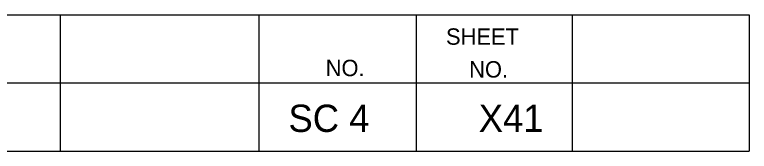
# Model space of a CAD drawing. Extents: x 1000 to 1162, y 999 to 8520.
# Drawn here: x 1148.08 to 1161.56, y 5700.05 to 5702.55 of the extents above; entities that cross this region are included whole.
import ezdxf

# ---------------------------------------------------------------- set-up
doc = ezdxf.new("R2010")
doc.units = 0
doc.layers.add('Level 20', color=7, linetype='Continuous')
doc.layers.add('Level 3', color=7, linetype='Continuous')

msp = doc.modelspace()

# ---------------------------------------------------------------- linework, layer by layer
at = {"layer": 'Level 3'}
for p, q in [((1133.055, 5702.546), (1161.555, 5702.546)), ((1133.055, 5702.546), (1161.555, 5702.546)), ((1133.055, 5702.546), (1161.555, 5702.546)), ((1133.055, 5702.546), (1161.555, 5702.546)), ((1133.055, 5702.546), (1161.555, 5702.546)), ((1133.055, 5702.546), (1161.555, 5702.546)), ((1133.055, 5702.546), (1161.555, 5702.546)), ((1133.055, 5702.546), (1161.555, 5702.546)), ((1133.055, 5702.546), (1161.555, 5702.546)), ((1133.055, 5702.546), (1161.555, 5702.546)), ((1133.055, 5702.546), (1161.555, 5702.546)), ((1133.055, 5702.546), (1161.555, 5702.546)), ((1133.055, 5702.546), (1161.555, 5702.546)), ((1133.055, 5702.546), (1161.555, 5702.546)), ((1133.055, 5702.546), (1161.555, 5702.546)), ((1133.055, 5702.546), (1161.555, 5702.546)), ((1133.055, 5702.546), (1161.555, 5702.546)), ((1133.055, 5702.546), (1161.555, 5702.546)), ((1133.055, 5702.546), (1161.555, 5702.546)), ((1133.055, 5702.546), (1161.555, 5702.546)), ((1133.055, 5702.546), (1161.555, 5702.546)), ((1133.055, 5702.546), (1161.555, 5702.546)), ((1133.055, 5702.546), (1161.555, 5702.546)), ((1133.055, 5702.546), (1161.555, 5702.546)), ((1133.055, 5702.546), (1161.555, 5702.546)), ((1133.055, 5702.546), (1161.555, 5702.546)), ((1133.055, 5702.546), (1161.555, 5702.546)), ((1133.055, 5702.546), (1161.555, 5702.546)), ((1133.055, 5702.546), (1161.555, 5702.546)), ((1133.055, 5702.546), (1161.555, 5702.546)), ((1133.055, 5702.546), (1161.555, 5702.546)), ((1133.055, 5702.546), (1161.555, 5702.546)), ((1133.055, 5702.546), (1161.555, 5702.546)), ((1133.055, 5702.546), (1161.555, 5702.546)), ((1133.055, 5702.546), (1161.555, 5702.546)), ((1133.055, 5702.546), (1161.555, 5702.546)), ((1133.055, 5702.546), (1161.555, 5702.546)), ((1133.055, 5702.546), (1161.555, 5702.546)), ((1133.055, 5702.546), (1161.555, 5702.546)), ((1148.913, 5702.546), (1148.913, 5700.046)), ((1148.913, 5702.546), (1148.913, 5700.046)), ((1148.913, 5702.546), (1148.913, 5700.046)), ((1148.913, 5702.546), (1148.913, 5700.046)), ((1148.913, 5702.546), (1148.913, 5700.046)), ((1148.913, 5702.546), (1148.913, 5700.046)), ((1148.913, 5702.546), (1148.913, 5700.046)), ((1148.913, 5702.546), (1148.913, 5700.046)), ((1148.913, 5702.546), (1148.913, 5700.046)), ((1148.913, 5702.546), (1148.913, 5700.046)), ((1148.913, 5702.546), (1148.913, 5700.046)), ((1148.913, 5702.546), (1148.913, 5700.046)), ((1148.913, 5702.546), (1148.913, 5700.046)), ((1148.913, 5702.546), (1148.913, 5700.046)), ((1148.913, 5702.546), (1148.913, 5700.046)), ((1148.913, 5702.546), (1148.913, 5700.046)), ((1148.913, 5702.546), (1148.913, 5700.046)), ((1148.913, 5702.546), (1148.913, 5700.046)), ((1148.913, 5702.546), (1148.913, 5700.046)), ((1148.913, 5702.546), (1148.913, 5700.046)), ((1148.913, 5702.546), (1148.913, 5700.046)), ((1148.913, 5702.546), (1148.913, 5700.046)), ((1148.913, 5702.546), (1148.913, 5700.046)), ((1148.913, 5702.546), (1148.913, 5700.046)), ((1148.913, 5702.546), (1148.913, 5700.046)), ((1148.913, 5702.546), (1148.913, 5700.046)), ((1148.913, 5702.546), (1148.913, 5700.046)), ((1148.913, 5702.546), (1148.913, 5700.046)), ((1148.913, 5702.546), (1148.913, 5700.046)), ((1148.913, 5702.546), (1148.913, 5700.046)), ((1148.913, 5702.546), (1148.913, 5700.046)), ((1148.913, 5702.546), (1148.913, 5700.046)), ((1148.913, 5702.546), (1148.913, 5700.046)), ((1148.913, 5702.546), (1148.913, 5700.046)), ((1148.913, 5702.546), (1148.913, 5700.046)), ((1148.913, 5702.546), (1148.913, 5700.046)), ((1148.913, 5702.546), (1148.913, 5700.046)), ((1148.913, 5702.546), (1148.913, 5700.046)), ((1148.913, 5702.546), (1148.913, 5700.046)), ((1152.554, 5702.546), (1152.554, 5700.046)), ((1152.554, 5702.546), (1152.554, 5700.046)), ((1152.554, 5702.546), (1152.554, 5700.046)), ((1152.554, 5702.546), (1152.554, 5700.046)), ((1152.554, 5702.546), (1152.554, 5700.046)), ((1152.554, 5702.546), (1152.554, 5700.046)), ((1152.554, 5702.546), (1152.554, 5700.046)), ((1152.554, 5702.546), (1152.554, 5700.046)), ((1152.554, 5702.546), (1152.554, 5700.046)), ((1152.554, 5702.546), (1152.554, 5700.046)), ((1152.554, 5702.546), (1152.554, 5700.046)), ((1152.554, 5702.546), (1152.554, 5700.046)), ((1152.554, 5702.546), (1152.554, 5700.046)), ((1152.554, 5702.546), (1152.554, 5700.046)), ((1152.554, 5702.546), (1152.554, 5700.046)), ((1152.554, 5702.546), (1152.554, 5700.046)), ((1152.554, 5702.546), (1152.554, 5700.046)), ((1152.554, 5702.546), (1152.554, 5700.046)), ((1152.554, 5702.546), (1152.554, 5700.046)), ((1152.554, 5702.546), (1152.554, 5700.046)), ((1152.554, 5702.546), (1152.554, 5700.046)), ((1152.554, 5702.546), (1152.554, 5700.046)), ((1152.554, 5702.546), (1152.554, 5700.046)), ((1152.554, 5702.546), (1152.554, 5700.046)), ((1152.554, 5702.546), (1152.554, 5700.046)), ((1152.554, 5702.546), (1152.554, 5700.046)), ((1152.554, 5702.546), (1152.554, 5700.046)), ((1152.554, 5702.546), (1152.554, 5700.046)), ((1152.554, 5702.546), (1152.554, 5700.046)), ((1152.554, 5702.546), (1152.554, 5700.046)), ((1152.554, 5702.546), (1152.554, 5700.046)), ((1152.554, 5702.546), (1152.554, 5700.046)), ((1152.554, 5702.546), (1152.554, 5700.046)), ((1152.554, 5702.546), (1152.554, 5700.046)), ((1152.554, 5702.546), (1152.554, 5700.046)), ((1152.554, 5702.546), (1152.554, 5700.046)), ((1152.554, 5702.546), (1152.554, 5700.046)), ((1152.554, 5702.546), (1152.554, 5700.046)), ((1152.554, 5702.546), (1152.554, 5700.046)), ((1155.44, 5702.546), (1155.44, 5700.046)), ((1155.44, 5702.546), (1155.44, 5700.046)), ((1155.44, 5702.546), (1155.44, 5700.046)), ((1155.44, 5702.546), (1155.44, 5700.046)), ((1155.44, 5702.546), (1155.44, 5700.046)), ((1155.44, 5702.546), (1155.44, 5700.046)), ((1155.44, 5702.546), (1155.44, 5700.046)), ((1155.44, 5702.546), (1155.44, 5700.046)), ((1155.44, 5702.546), (1155.44, 5700.046)), ((1155.44, 5702.546), (1155.44, 5700.046)), ((1155.44, 5702.546), (1155.44, 5700.046)), ((1155.44, 5702.546), (1155.44, 5700.046)), ((1155.44, 5702.546), (1155.44, 5700.046)), ((1155.44, 5702.546), (1155.44, 5700.046)), ((1155.44, 5702.546), (1155.44, 5700.046)), ((1155.44, 5702.546), (1155.44, 5700.046)), ((1155.44, 5702.546), (1155.44, 5700.046)), ((1155.44, 5702.546), (1155.44, 5700.046)), ((1155.44, 5702.546), (1155.44, 5700.046)), ((1155.44, 5702.546), (1155.44, 5700.046)), ((1155.44, 5702.546), (1155.44, 5700.046)), ((1155.44, 5702.546), (1155.44, 5700.046)), ((1155.44, 5702.546), (1155.44, 5700.046)), ((1155.44, 5702.546), (1155.44, 5700.046)), ((1155.44, 5702.546), (1155.44, 5700.046)), ((1155.44, 5702.546), (1155.44, 5700.046)), ((1155.44, 5702.546), (1155.44, 5700.046)), ((1155.44, 5702.546), (1155.44, 5700.046)), ((1155.44, 5702.546), (1155.44, 5700.046)), ((1155.44, 5702.546), (1155.44, 5700.046)), ((1155.44, 5702.546), (1155.44, 5700.046)), ((1155.44, 5702.546), (1155.44, 5700.046)), ((1155.44, 5702.546), (1155.44, 5700.046)), ((1155.44, 5702.546), (1155.44, 5700.046)), ((1155.44, 5702.546), (1155.44, 5700.046)), ((1155.44, 5702.546), (1155.44, 5700.046)), ((1155.44, 5702.546), (1155.44, 5700.046)), ((1155.44, 5702.546), (1155.44, 5700.046)), ((1155.44, 5702.546), (1155.44, 5700.046)), ((1158.305, 5702.546), (1158.305, 5700.046)), ((1158.305, 5702.546), (1158.305, 5700.046)), ((1158.305, 5702.546), (1158.305, 5700.046)), ((1158.305, 5702.546), (1158.305, 5700.046)), ((1158.305, 5702.546), (1158.305, 5700.046)), ((1158.305, 5702.546), (1158.305, 5700.046)), ((1158.305, 5702.546), (1158.305, 5700.046)), ((1158.305, 5702.546), (1158.305, 5700.046)), ((1158.305, 5702.546), (1158.305, 5700.046)), ((1158.305, 5702.546), (1158.305, 5700.046)), ((1158.305, 5702.546), (1158.305, 5700.046)), ((1158.305, 5702.546), (1158.305, 5700.046)), ((1158.305, 5702.546), (1158.305, 5700.046)), ((1158.305, 5702.546), (1158.305, 5700.046)), ((1158.305, 5702.546), (1158.305, 5700.046)), ((1158.305, 5702.546), (1158.305, 5700.046)), ((1158.305, 5702.546), (1158.305, 5700.046)), ((1158.305, 5702.546), (1158.305, 5700.046)), ((1158.305, 5702.546), (1158.305, 5700.046)), ((1158.305, 5702.546), (1158.305, 5700.046)), ((1158.305, 5702.546), (1158.305, 5700.046)), ((1158.305, 5702.546), (1158.305, 5700.046)), ((1158.305, 5702.546), (1158.305, 5700.046)), ((1158.305, 5702.546), (1158.305, 5700.046)), ((1158.305, 5702.546), (1158.305, 5700.046)), ((1158.305, 5702.546), (1158.305, 5700.046)), ((1158.305, 5702.546), (1158.305, 5700.046)), ((1158.305, 5702.546), (1158.305, 5700.046)), ((1158.305, 5702.546), (1158.305, 5700.046)), ((1158.305, 5702.546), (1158.305, 5700.046)), ((1158.305, 5702.546), (1158.305, 5700.046)), ((1158.305, 5702.546), (1158.305, 5700.046)), ((1158.305, 5702.546), (1158.305, 5700.046)), ((1158.305, 5702.546), (1158.305, 5700.046)), ((1158.305, 5702.546), (1158.305, 5700.046)), ((1158.305, 5702.546), (1158.305, 5700.046)), ((1158.305, 5702.546), (1158.305, 5700.046)), ((1158.305, 5702.546), (1158.305, 5700.046)), ((1158.305, 5702.546), (1158.305, 5700.046)), ((1161.555, 5702.546), (1161.555, 5700.046)), ((1161.555, 5702.546), (1161.555, 5700.046)), ((1161.555, 5702.546), (1161.555, 5700.046)), ((1161.555, 5702.546), (1161.555, 5700.046)), ((1161.555, 5702.546), (1161.555, 5700.046)), ((1161.555, 5702.546), (1161.555, 5700.046)), ((1161.555, 5702.546), (1161.555, 5700.046)), ((1161.555, 5702.546), (1161.555, 5700.046)), ((1161.555, 5702.546), (1161.555, 5700.046)), ((1161.555, 5702.546), (1161.555, 5700.046)), ((1161.555, 5702.546), (1161.555, 5700.046)), ((1161.555, 5702.546), (1161.555, 5700.046)), ((1161.555, 5702.546), (1161.555, 5700.046)), ((1161.555, 5702.546), (1161.555, 5700.046)), ((1161.555, 5702.546), (1161.555, 5700.046)), ((1161.555, 5702.546), (1161.555, 5700.046)), ((1161.555, 5702.546), (1161.555, 5700.046)), ((1161.555, 5702.546), (1161.555, 5700.046)), ((1161.555, 5702.546), (1161.555, 5700.046)), ((1161.555, 5702.546), (1161.555, 5700.046)), ((1161.555, 5702.546), (1161.555, 5700.046)), ((1161.555, 5702.546), (1161.555, 5700.046)), ((1161.555, 5702.546), (1161.555, 5700.046)), ((1161.555, 5702.546), (1161.555, 5700.046)), ((1161.555, 5702.546), (1161.555, 5700.046)), ((1161.555, 5702.546), (1161.555, 5700.046)), ((1161.555, 5702.546), (1161.555, 5700.046)), ((1161.555, 5702.546), (1161.555, 5700.046)), ((1161.555, 5702.546), (1161.555, 5700.046)), ((1161.555, 5702.546), (1161.555, 5700.046)), ((1161.555, 5702.546), (1161.555, 5700.046)), ((1161.555, 5702.546), (1161.555, 5700.046)), ((1161.555, 5702.546), (1161.555, 5700.046)), ((1161.555, 5702.546), (1161.555, 5700.046)), ((1161.555, 5702.546), (1161.555, 5700.046)), ((1161.555, 5702.546), (1161.555, 5700.046)), ((1161.555, 5702.546), (1161.555, 5700.046)), ((1161.555, 5702.546), (1161.555, 5700.046)), ((1161.555, 5702.546), (1161.555, 5700.046)), ((1133.055, 5701.296), (1161.555, 5701.296)), ((1133.055, 5701.296), (1161.555, 5701.296)), ((1133.055, 5701.296), (1161.555, 5701.296)), ((1133.055, 5701.296), (1161.555, 5701.296)), ((1133.055, 5701.296), (1161.555, 5701.296)), ((1133.055, 5701.296), (1161.555, 5701.296)), ((1133.055, 5701.296), (1161.555, 5701.296)), ((1133.055, 5701.296), (1161.555, 5701.296)), ((1133.055, 5701.296), (1161.555, 5701.296)), ((1133.055, 5701.296), (1161.555, 5701.296)), ((1133.055, 5701.296), (1161.555, 5701.296)), ((1133.055, 5701.296), (1161.555, 5701.296)), ((1133.055, 5701.296), (1161.555, 5701.296)), ((1133.055, 5701.296), (1161.555, 5701.296)), ((1133.055, 5701.296), (1161.555, 5701.296)), ((1133.055, 5701.296), (1161.555, 5701.296)), ((1133.055, 5701.296), (1161.555, 5701.296)), ((1133.055, 5701.296), (1161.555, 5701.296)), ((1133.055, 5701.296), (1161.555, 5701.296)), ((1133.055, 5701.296), (1161.555, 5701.296)), ((1133.055, 5701.296), (1161.555, 5701.296)), ((1133.055, 5701.296), (1161.555, 5701.296)), ((1133.055, 5701.296), (1161.555, 5701.296)), ((1133.055, 5701.296), (1161.555, 5701.296)), ((1133.055, 5701.296), (1161.555, 5701.296)), ((1133.055, 5701.296), (1161.555, 5701.296)), ((1133.055, 5701.296), (1161.555, 5701.296)), ((1133.055, 5701.296), (1161.555, 5701.296)), ((1133.055, 5701.296), (1161.555, 5701.296)), ((1133.055, 5701.296), (1161.555, 5701.296)), ((1133.055, 5701.296), (1161.555, 5701.296)), ((1133.055, 5701.296), (1161.555, 5701.296)), ((1133.055, 5701.296), (1161.555, 5701.296)), ((1133.055, 5701.296), (1161.555, 5701.296)), ((1133.055, 5701.296), (1161.555, 5701.296)), ((1133.055, 5701.296), (1161.555, 5701.296)), ((1133.055, 5701.296), (1161.555, 5701.296)), ((1133.055, 5701.296), (1161.555, 5701.296)), ((1133.055, 5701.296), (1161.555, 5701.296)), ((1133.055, 5700.046), (1161.555, 5700.046)), ((1133.055, 5700.046), (1161.555, 5700.046)), ((1133.055, 5700.046), (1161.555, 5700.046)), ((1133.055, 5700.046), (1161.555, 5700.046)), ((1133.055, 5700.046), (1161.555, 5700.046)), ((1133.055, 5700.046), (1161.555, 5700.046)), ((1133.055, 5700.046), (1161.555, 5700.046)), ((1133.055, 5700.046), (1161.555, 5700.046)), ((1133.055, 5700.046), (1161.555, 5700.046)), ((1133.055, 5700.046), (1161.555, 5700.046)), ((1133.055, 5700.046), (1161.555, 5700.046)), ((1133.055, 5700.046), (1161.555, 5700.046)), ((1133.055, 5700.046), (1161.555, 5700.046)), ((1133.055, 5700.046), (1161.555, 5700.046)), ((1133.055, 5700.046), (1161.555, 5700.046)), ((1133.055, 5700.046), (1161.555, 5700.046)), ((1133.055, 5700.046), (1161.555, 5700.046)), ((1133.055, 5700.046), (1161.555, 5700.046)), ((1133.055, 5700.046), (1161.555, 5700.046)), ((1133.055, 5700.046), (1161.555, 5700.046)), ((1133.055, 5700.046), (1161.555, 5700.046)), ((1133.055, 5700.046), (1161.555, 5700.046)), ((1133.055, 5700.046), (1161.555, 5700.046)), ((1133.055, 5700.046), (1161.555, 5700.046)), ((1133.055, 5700.046), (1161.555, 5700.046)), ((1133.055, 5700.046), (1161.555, 5700.046)), ((1133.055, 5700.046), (1161.555, 5700.046)), ((1133.055, 5700.046), (1161.555, 5700.046)), ((1133.055, 5700.046), (1161.555, 5700.046)), ((1133.055, 5700.046), (1161.555, 5700.046)), ((1133.055, 5700.046), (1161.555, 5700.046)), ((1133.055, 5700.046), (1161.555, 5700.046)), ((1133.055, 5700.046), (1161.555, 5700.046)), ((1133.055, 5700.046), (1161.555, 5700.046)), ((1133.055, 5700.046), (1161.555, 5700.046)), ((1133.055, 5700.046), (1161.555, 5700.046)), ((1133.055, 5700.046), (1161.555, 5700.046)), ((1133.055, 5700.046), (1161.555, 5700.046)), ((1133.055, 5700.046), (1161.555, 5700.046))]:
    msp.add_line(p, q, dxfattribs=at)

# ---------------------------------------------------------------- texts
at = {"layer": 'Level 20'}
for s, p in [('SC 4', (1153.099, 5700.4)), ('X41', (1156.59, 5700.4))]:
    msp.add_text(s, height=0.5, dxfattribs=at).set_placement(p)
at = {"layer": 'Level 3'}
for s, p in [('SHEET', (1155.99, 5701.996)), ('SHEET', (1155.99, 5701.996)), ('SHEET', (1155.99, 5701.996)), ('SHEET', (1155.99, 5701.996)), ('SHEET', (1155.99, 5701.996)), ('SHEET', (1155.99, 5701.996)), ('SHEET', (1155.99, 5701.996)), ('SHEET', (1155.99, 5701.996)), ('SHEET', (1155.99, 5701.996)), ('SHEET', (1155.99, 5701.996)), ('SHEET', (1155.99, 5701.996)), ('SHEET', (1155.99, 5701.996)), ('SHEET', (1155.99, 5701.996)), ('SHEET', (1155.99, 5701.996)), ('SHEET', (1155.99, 5701.996)), ('SHEET', (1155.99, 5701.996)), ('SHEET', (1155.99, 5701.996)), ('SHEET', (1155.99, 5701.996)), ('SHEET', (1155.99, 5701.996)), ('SHEET', (1155.99, 5701.996)), ('SHEET', (1155.99, 5701.996)), ('SHEET', (1155.99, 5701.996)), ('SHEET', (1155.99, 5701.996)), ('SHEET', (1155.99, 5701.996)), ('SHEET', (1155.99, 5701.996)), ('SHEET', (1155.99, 5701.996)), ('SHEET', (1155.99, 5701.996)), ('SHEET', (1155.99, 5701.996)), ('SHEET', (1155.99, 5701.996)), ('SHEET', (1155.99, 5701.996)), ('SHEET', (1155.99, 5701.996)), ('SHEET', (1155.99, 5701.996)), ('SHEET', (1155.99, 5701.996)), ('SHEET', (1155.99, 5701.996)), ('SHEET', (1155.99, 5701.996)), ('SHEET', (1155.99, 5701.996)), ('SHEET', (1155.99, 5701.996)), ('SHEET', (1155.99, 5701.996)), ('SHEET', (1155.99, 5701.996)), ('NO.', (1153.782, 5701.421)), ('NO.', (1153.782, 5701.421)), ('NO.', (1153.782, 5701.421)), ('NO.', (1153.782, 5701.421)), ('NO.', (1153.782, 5701.421)), ('NO.', (1153.782, 5701.421)), ('NO.', (1153.782, 5701.421)), ('NO.', (1153.782, 5701.421)), ('NO.', (1153.782, 5701.421)), ('NO.', (1153.782, 5701.421)), ('NO.', (1153.782, 5701.421)), ('NO.', (1153.782, 5701.421)), ('NO.', (1153.782, 5701.421)), ('NO.', (1153.782, 5701.421)), ('NO.', (1153.782, 5701.421)), ('NO.', (1153.782, 5701.421)), ('NO.', (1153.782, 5701.421)), ('NO.', (1153.782, 5701.421)), ('NO.', (1153.782, 5701.421)), ('NO.', (1153.782, 5701.421)), ('NO.', (1153.782, 5701.421)), ('NO.', (1153.782, 5701.421)), ('NO.', (1153.782, 5701.421)), ('NO.', (1153.782, 5701.421)), ('NO.', (1153.782, 5701.421)), ('NO.', (1153.782, 5701.421)), ('NO.', (1153.782, 5701.421)), ('NO.', (1153.782, 5701.421)), ('NO.', (1153.782, 5701.421)), ('NO.', (1153.782, 5701.421)), ('NO.', (1153.782, 5701.421)), ('NO.', (1153.782, 5701.421)), ('NO.', (1153.782, 5701.421)), ('NO.', (1153.782, 5701.421)), ('NO.', (1153.782, 5701.421)), ('NO.', (1153.782, 5701.421)), ('NO.', (1153.782, 5701.421)), ('NO.', (1153.782, 5701.421)), ('NO.', (1153.782, 5701.421)), ('NO.', (1156.415, 5701.396)), ('NO.', (1156.415, 5701.396)), ('NO.', (1156.415, 5701.396)), ('NO.', (1156.415, 5701.396)), ('NO.', (1156.415, 5701.396)), ('NO.', (1156.415, 5701.396)), ('NO.', (1156.415, 5701.396)), ('NO.', (1156.415, 5701.396)), ('NO.', (1156.415, 5701.396)), ('NO.', (1156.415, 5701.396)), ('NO.', (1156.415, 5701.396)), ('NO.', (1156.415, 5701.396)), ('NO.', (1156.415, 5701.396)), ('NO.', (1156.415, 5701.396)), ('NO.', (1156.415, 5701.396)), ('NO.', (1156.415, 5701.396)), ('NO.', (1156.415, 5701.396)), ('NO.', (1156.415, 5701.396)), ('NO.', (1156.415, 5701.396)), ('NO.', (1156.415, 5701.396)), ('NO.', (1156.415, 5701.396)), ('NO.', (1156.415, 5701.396)), ('NO.', (1156.415, 5701.396)), ('NO.', (1156.415, 5701.396)), ('NO.', (1156.415, 5701.396)), ('NO.', (1156.415, 5701.396)), ('NO.', (1156.415, 5701.396)), ('NO.', (1156.415, 5701.396)), ('NO.', (1156.415, 5701.396)), ('NO.', (1156.415, 5701.396)), ('NO.', (1156.415, 5701.396)), ('NO.', (1156.415, 5701.396)), ('NO.', (1156.415, 5701.396)), ('NO.', (1156.415, 5701.396)), ('NO.', (1156.415, 5701.396)), ('NO.', (1156.415, 5701.396)), ('NO.', (1156.415, 5701.396)), ('NO.', (1156.415, 5701.396)), ('NO.', (1156.415, 5701.396))]:
    msp.add_text(s, height=0.3, dxfattribs=at).set_placement(p)

doc.saveas('drawing.dxf')
